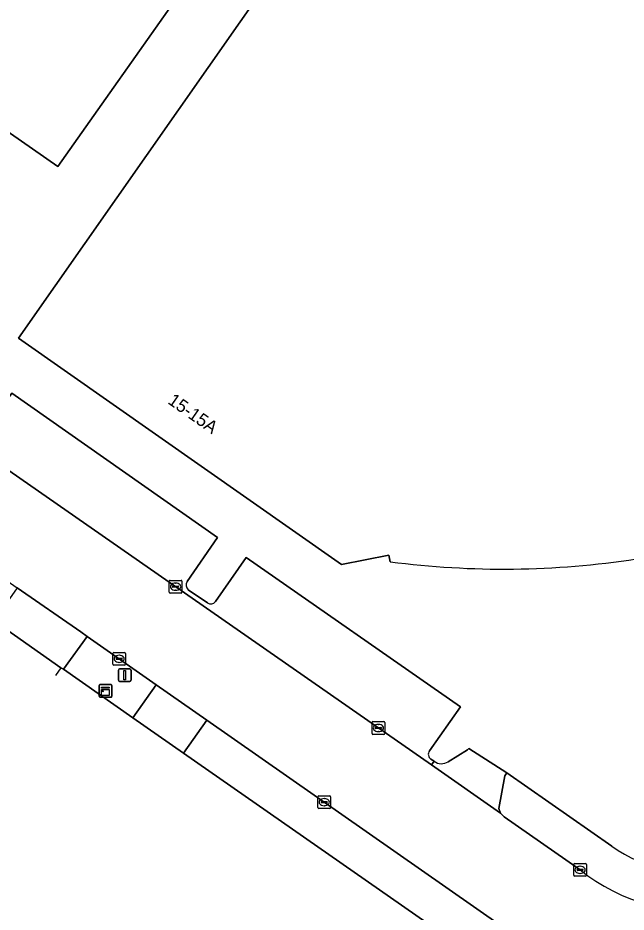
# Model space of a CAD drawing. Extents: x 155018 to 156648, y 383979 to 385733.
# Drawn here: x 155382 to 155429.7, y 385033.8 to 385103.9 of the extents above; entities that cross this region are included whole.
import ezdxf

# ---------------------------------------------------------------- set-up
doc = ezdxf.new("R2010")
doc.units = 0
for name, color, linetype in [('IMGEO_Erf', 7, 'Continuous'), ('IMGEO_Hek', 7, 'Continuous'), ('IMGEO_Kast', 7, 'Continuous'), ('IMGEO_Kolk', 7, 'Continuous'), ('IMGEO_Lichtmast', 7, 'Continuous'), ('IMGEO_Pand', 7, 'Continuous'), ('IMGEO_Pand_nummerreeks', 7, 'Continuous'), ('IMGEO_Parkeervlak_open', 7, 'Continuous'), ('IMGEO_Rijbaan_lokaal_gesloten', 7, 'Continuous'), ('IMGEO_Rijbaan_lokaal_open', 7, 'Continuous'), ('IMGEO_Voetpad_open', 7, 'Continuous')]:
    doc.layers.add(name, color=color, linetype=linetype)

msp = doc.modelspace()

# ---------------------------------------------------------------- linework, layer by layer
at = {"layer": 'IMGEO_Erf'}
msp.add_lwpolyline([(155413.901, 385195.202), (155443.274, 385174.657), (155442.008, 385172.848), (155454.266, 385164.273), (155459.175, 385158.044), (155446.72, 385140.342), (155440.509, 385144.723), (155428.297, 385153.343), (155424.544, 385148.026), (155385.157, 385092.221), (155368.632, 385103.714), (155368.071, 385102.911), (155349.266, 385116.068), (155349.893, 385116.961), (155349.496, 385119.02), (155348.617, 385119.628), (155359.431, 385135.082), (155364.489, 385131.542), (155367.766, 385129.249), (155370.632, 385133.346)], close=True, dxfattribs=at)
for points in [[(155421.752, 385027.617), (155394.996, 385046.278), (155391.028, 385049.046), (155385.591, 385052.838), (155385.399, 385052.961), (155380.151, 385056.63), (155341.349, 385083.758), (155335.658, 385087.641), (155324.962, 385095.154), (155317.041, 385100.717), (155292.001, 385118.303), (155289.287, 385120.198), (155288.53, 385120.608), (155288.137, 385120.826), (155288.024, 385120.665), (155281.331, 385125.336), (155281.524, 385125.635), (155276.133, 385129.546), (155243.348, 385152.362), (155212.561, 385173.841)], [(155411.2, 385061.27), (155411.11, 385061.77), (155407.39, 385061.04), (155382.08, 385078.78), (155384.95, 385082.874), (155411.431, 385120.683)], [(155379.115, 385071.004), (155381.551, 385074.471), (155397.68, 385063.161), (155395.287, 385059.711)], [(155397.522, 385058.142), (155399.926, 385061.588), (155416.71, 385049.91), (155414.275, 385046.441)], [(155395.382, 385059.076), (155396.879, 385058.047)], [(155415.757, 385045.602), (155417.276, 385046.534), (155417.362, 385046.64), (155420.336, 385044.729), (155428.581, 385038.976)], [(155414.382, 385045.812), (155414.644, 385045.638)]]:
    msp.add_lwpolyline(points, dxfattribs=at)
for centre, radius, start, end in [((155420.086, 385128.881), 68.193, 262.5127, 278.79279), ((155395.67, 385059.444), 0.467, 145.08086, 231.93655), ((155397.149, 385058.444), 0.48, 235.7591, 321.04963), ((155414.642, 385046.18), 0.45, 144.56731, 234.74117), ((155415.226, 385046.401), 0.959, 232.67456, 303.62027), ((155435.349, 385048.549), 11.724, 234.73691, 325.65322)]:
    msp.add_arc(centre, radius, start, end, dxfattribs=at)
at = {"layer": 'IMGEO_Hek'}
msp.add_lwpolyline([(155385.399, 385052.961), (155384.98, 385052.364)], dxfattribs=at)
at = {"layer": 'IMGEO_Kast'}
for p, q in [((155388.395, 385050.728), (155388.395, 385051.569)), ((155388.395, 385051.569), (155388.395, 385050.728)), ((155388.47, 385051.653), (155389.311, 385051.653)), ((155389.311, 385051.653), (155388.47, 385051.653)), ((155389.395, 385051.578), (155389.395, 385050.737)), ((155389.395, 385050.737), (155389.395, 385051.578)), ((155389.32, 385050.653), (155388.479, 385050.653)), ((155388.479, 385050.653), (155389.32, 385050.653))]:
    msp.add_line(p, q, dxfattribs=at)
for points in [[(155388.59, 385051.443), (155389.19, 385051.443), (155389.19, 385051.358), (155388.59, 385051.358), (155388.59, 385051.443)], [(155388.59, 385051.268), (155389.19, 385051.268), (155389.19, 385050.779), (155388.59, 385050.779), (155388.59, 385051.268)]]:
    msp.add_lwpolyline(points, dxfattribs=at)
msp.add_circle((155388.674, 385051.117), 0.0377, dxfattribs=at)
for centre, start, end in [((155388.473, 385051.575), 92.4484, 184.28452), ((155388.473, 385051.575), 92.4484, 184.28452), ((155389.317, 385051.575), 2.4484, 94.28452), ((155389.317, 385051.575), 2.4484, 94.28452), ((155388.473, 385050.731), 182.4484, 274.28452), ((155388.473, 385050.731), 182.4484, 274.28452), ((155389.317, 385050.731), 272.4484, 4.28452), ((155389.317, 385050.731), 272.4484, 4.28452)]:
    msp.add_arc(centre, 0.0779, start, end, dxfattribs=at)
at = {"layer": 'IMGEO_Kolk'}
for p, q in [((155393.882, 385058.881), (155393.882, 385059.733)), ((155393.957, 385059.807), (155394.809, 385059.807)), ((155394.37, 385059.587), (155394.395, 385059.587)), ((155394.883, 385059.733), (155394.883, 385058.881)), ((155394.809, 385058.807), (155393.957, 385058.807)), ((155394.141, 385059.301), (155394.141, 385059.313)), ((155394.579, 385059.264), (155394.181, 385059.264)), ((155394.184, 385059.35), (155394.582, 385059.35)), ((155394.393, 385059.027), (155394.368, 385059.027)), ((155394.625, 385059.313), (155394.625, 385059.301)), ((155389.462, 385053.236), (155389.462, 385054.088)), ((155389.537, 385054.162), (155390.389, 385054.162)), ((155389.95, 385053.942), (155389.975, 385053.942)), ((155390.463, 385054.088), (155390.463, 385053.236)), ((155390.389, 385053.162), (155389.537, 385053.162)), ((155389.721, 385053.656), (155389.721, 385053.668)), ((155390.159, 385053.619), (155389.761, 385053.619)), ((155389.764, 385053.705), (155390.162, 385053.705)), ((155389.973, 385053.382), (155389.948, 385053.382)), ((155390.205, 385053.668), (155390.205, 385053.656)), ((155409.779, 385047.819), (155409.779, 385048.671)), ((155409.854, 385048.745), (155410.706, 385048.745)), ((155410.038, 385048.239), (155410.038, 385048.251)), ((155410.476, 385048.202), (155410.078, 385048.202)), ((155410.081, 385048.288), (155410.479, 385048.288)), ((155410.267, 385048.525), (155410.292, 385048.525)), ((155410.522, 385048.251), (155410.522, 385048.239)), ((155410.78, 385048.671), (155410.78, 385047.819)), ((155410.706, 385047.745), (155409.854, 385047.745)), ((155410.29, 385047.965), (155410.265, 385047.965)), ((155405.534, 385042.008), (155405.534, 385042.86)), ((155405.609, 385042.934), (155406.461, 385042.934)), ((155406.022, 385042.714), (155406.047, 385042.714)), ((155406.535, 385042.86), (155406.535, 385042.008)), ((155406.461, 385041.934), (155405.609, 385041.934)), ((155405.793, 385042.428), (155405.793, 385042.44)), ((155406.231, 385042.391), (155405.833, 385042.391)), ((155405.836, 385042.477), (155406.234, 385042.477)), ((155406.045, 385042.154), (155406.02, 385042.154)), ((155406.277, 385042.44), (155406.277, 385042.428)), ((155425.587, 385036.701), (155425.587, 385037.553)), ((155425.662, 385037.627), (155426.514, 385037.627)), ((155425.846, 385037.121), (155425.846, 385037.133)), ((155426.284, 385037.084), (155425.886, 385037.084)), ((155425.889, 385037.17), (155426.287, 385037.17)), ((155426.075, 385037.407), (155426.1, 385037.407)), ((155426.33, 385037.133), (155426.33, 385037.121)), ((155426.588, 385037.553), (155426.588, 385036.701)), ((155426.514, 385036.627), (155425.662, 385036.627)), ((155426.098, 385036.847), (155426.073, 385036.847))]:
    msp.add_line(p, q, dxfattribs=at)
for points in [[(155393.882, 385058.881), (155393.882, 385059.733)], [(155393.957, 385059.807), (155394.809, 385059.807)], [(155394.883, 385059.733), (155394.883, 385058.881)], [(155394.809, 385058.807), (155393.957, 385058.807)], [(155389.462, 385053.236), (155389.462, 385054.088)], [(155389.537, 385054.162), (155390.389, 385054.162)], [(155390.463, 385054.088), (155390.463, 385053.236)], [(155390.389, 385053.162), (155389.537, 385053.162)], [(155409.779, 385047.819), (155409.779, 385048.671)], [(155409.854, 385048.745), (155410.706, 385048.745)], [(155410.78, 385048.671), (155410.78, 385047.819)], [(155410.706, 385047.745), (155409.854, 385047.745)], [(155405.534, 385042.008), (155405.534, 385042.86)], [(155405.609, 385042.934), (155406.461, 385042.934)], [(155406.535, 385042.86), (155406.535, 385042.008)], [(155406.461, 385041.934), (155405.609, 385041.934)], [(155425.587, 385036.701), (155425.587, 385037.553)], [(155425.662, 385037.627), (155426.514, 385037.627)], [(155426.588, 385037.553), (155426.588, 385036.701)], [(155426.514, 385036.627), (155425.662, 385036.627)]]:
    msp.add_lwpolyline(points, dxfattribs=at)
for centre, radius, start, end in [((155393.959, 385059.731), 0.0765, 91.55205, 178.44795), ((155393.959, 385059.731), 0.0765, 91.55205, 178.44795), ((155394.807, 385059.731), 0.0765, 1.55205, 88.44795), ((155394.807, 385059.731), 0.0765, 1.55205, 88.44795), ((155393.959, 385058.883), 0.0765, 181.55205, 268.44795), ((155393.959, 385058.883), 0.0765, 181.55205, 268.44795), ((155394.181, 385059.31), 0.0403, 85.87752, 175.75265), ((155394.178, 385059.3), 0.0366, 178.93798, 274.71019), ((155394.582, 385059.307), 0.043, 264.86636, 352.45326), ((155394.586, 385059.312), 0.0386, 1.73085, 96.63898), ((155394.807, 385058.883), 0.0765, 271.55205, 358.44795), ((155394.807, 385058.883), 0.0765, 271.55205, 358.44795), ((155389.539, 385054.086), 0.0765, 91.55205, 178.44795), ((155389.539, 385054.086), 0.0765, 91.55205, 178.44795), ((155390.387, 385054.086), 0.0765, 1.55205, 88.44795), ((155390.387, 385054.086), 0.0765, 1.55205, 88.44795), ((155389.539, 385053.238), 0.0765, 181.55205, 268.44795), ((155389.539, 385053.238), 0.0765, 181.55205, 268.44795), ((155389.761, 385053.665), 0.0403, 85.87752, 175.75265), ((155389.758, 385053.655), 0.0366, 178.93798, 274.71019), ((155390.162, 385053.662), 0.043, 264.86636, 352.45326), ((155390.166, 385053.667), 0.0386, 1.73085, 96.63898), ((155390.387, 385053.238), 0.0765, 271.55205, 358.44795), ((155390.387, 385053.238), 0.0765, 271.55205, 358.44795), ((155409.856, 385048.669), 0.0765, 91.55205, 178.44795), ((155409.856, 385048.669), 0.0765, 91.55205, 178.44795), ((155410.078, 385048.248), 0.0403, 85.87752, 175.75265), ((155410.075, 385048.238), 0.0366, 178.93798, 274.71019), ((155410.479, 385048.245), 0.043, 264.86636, 352.45326), ((155410.483, 385048.25), 0.0386, 1.73085, 96.63898), ((155410.704, 385048.669), 0.0765, 1.55205, 88.44795), ((155410.704, 385048.669), 0.0765, 1.55205, 88.44795), ((155409.856, 385047.821), 0.0765, 181.55205, 268.44795), ((155409.856, 385047.821), 0.0765, 181.55205, 268.44795), ((155410.704, 385047.821), 0.0765, 271.55205, 358.44795), ((155410.704, 385047.821), 0.0765, 271.55205, 358.44795), ((155405.611, 385042.858), 0.0765, 91.55205, 178.44795), ((155405.611, 385042.858), 0.0765, 91.55205, 178.44795), ((155406.459, 385042.858), 0.0765, 1.55205, 88.44795), ((155406.459, 385042.858), 0.0765, 1.55205, 88.44795), ((155405.611, 385042.01), 0.0765, 181.55205, 268.44795), ((155405.611, 385042.01), 0.0765, 181.55205, 268.44795), ((155405.833, 385042.437), 0.0403, 85.87752, 175.75265), ((155405.83, 385042.427), 0.0366, 178.93798, 274.71019), ((155406.234, 385042.434), 0.043, 264.86636, 352.45326), ((155406.238, 385042.439), 0.0386, 1.73085, 96.63898), ((155406.459, 385042.01), 0.0765, 271.55205, 358.44795), ((155406.459, 385042.01), 0.0765, 271.55205, 358.44795), ((155425.664, 385037.551), 0.0765, 91.55205, 178.44795), ((155425.664, 385037.551), 0.0765, 91.55205, 178.44795), ((155425.886, 385037.13), 0.0403, 85.87752, 175.75265), ((155425.883, 385037.12), 0.0366, 178.93798, 274.71019), ((155426.287, 385037.127), 0.043, 264.86636, 352.45326), ((155426.291, 385037.132), 0.0386, 1.73085, 96.63898), ((155426.512, 385037.551), 0.0765, 1.55205, 88.44795), ((155426.512, 385037.551), 0.0765, 1.55205, 88.44795), ((155425.664, 385036.703), 0.0765, 181.55205, 268.44795), ((155425.664, 385036.703), 0.0765, 181.55205, 268.44795), ((155426.512, 385036.703), 0.0765, 271.55205, 358.44795), ((155426.512, 385036.703), 0.0765, 271.55205, 358.44795)]:
    msp.add_arc(centre, radius, start, end, dxfattribs=at)
for centre, major_axis, ratio, start_param, end_param in [((155394.369, 385059.307), (-0.387, 0.002), 0.722429, 4.712389, 7.853982), ((155394.394, 385059.307), (-0.39, 0.002), 0.717154, 1.570796, 4.712389), ((155389.949, 385053.662), (-0.387, 0.002), 0.722429, 4.712389, 7.853982), ((155389.974, 385053.662), (-0.39, 0.002), 0.717154, 1.570796, 4.712389), ((155410.266, 385048.245), (-0.387, 0.002), 0.722429, 4.712389, 7.853982), ((155410.291, 385048.245), (-0.39, 0.002), 0.717154, 1.570796, 4.712389), ((155406.021, 385042.434), (-0.387, 0.002), 0.722429, 4.712389, 7.853982), ((155406.046, 385042.434), (-0.39, 0.002), 0.717154, 1.570796, 4.712389), ((155426.074, 385037.127), (-0.387, 0.002), 0.722429, 4.712389, 7.853982), ((155426.099, 385037.127), (-0.39, 0.002), 0.717154, 1.570796, 4.712389)]:
    msp.add_ellipse(centre, major_axis=major_axis, ratio=ratio, start_param=start_param, end_param=end_param, dxfattribs=at)
at = {"layer": 'IMGEO_Lichtmast'}
for p, q in [((155389.9, 385051.979), (155389.9, 385052.779)), ((155389.9, 385052.779), (155389.9, 385051.979)), ((155390, 385052.879), (155390.79, 385052.879)), ((155390.79, 385052.879), (155390, 385052.879)), ((155390.89, 385052.779), (155390.89, 385051.979)), ((155390.89, 385051.979), (155390.89, 385052.779)), ((155390.79, 385051.879), (155390, 385051.879)), ((155390, 385051.879), (155390.79, 385051.879))]:
    msp.add_line(p, q, dxfattribs=at)
msp.add_lwpolyline([(155390.32, 385052.754), (155390.47, 385052.754), (155390.47, 385052.004), (155390.32, 385052.004), (155390.32, 385052.754)], dxfattribs=at)
for centre, start, end in [((155390, 385052.779), 90, 180), ((155390, 385052.779), 90, 180), ((155390.79, 385052.779), 0, 90), ((155390.79, 385052.779), 360, 90), ((155390, 385051.979), 180, 270), ((155390, 385051.979), 180, 270), ((155390.79, 385051.979), 270, 0), ((155390.79, 385051.979), 270, 0)]:
    msp.add_arc(centre, 0.1, start, end, dxfattribs=at)
at = {"layer": 'IMGEO_Pand'}
msp.add_lwpolyline([(155442.008, 385172.848), (155443.274, 385174.657), (155413.901, 385195.202), (155370.632, 385133.346), (155367.766, 385129.249), (155364.489, 385131.542), (155359.431, 385135.082), (155348.617, 385119.628), (155349.496, 385119.02), (155349.893, 385116.961), (155349.266, 385116.068), (155368.071, 385102.911), (155368.632, 385103.714), (155385.157, 385092.221), (155424.544, 385148.026), (155428.297, 385153.343)], close=True, dxfattribs=at)
msp.add_lwpolyline([(155453.5, 385068.76), (155453.46, 385069.27), (155457.22, 385069.83), (155474.93, 385095.15), (155466.588, 385100.985), (155471.901, 385108.581), (155467.798, 385111.439), (155438.045, 385132.168), (155432.666, 385124.506), (155411.431, 385120.683), (155384.95, 385082.874), (155382.08, 385078.78), (155407.39, 385061.04), (155411.11, 385061.77), (155411.2, 385061.27)], dxfattribs=at)
msp.add_arc((155420.086, 385128.881), 68.193, 262.5127, 278.79279, dxfattribs=at)
at = {"layer": 'IMGEO_Parkeervlak_open'}
for points in [[(155395.287, 385059.711), (155397.68, 385063.161), (155381.551, 385074.471), (155379.115, 385071.004), (155378.611, 385070.279), (155414.442, 385045.348), (155414.644, 385045.638), (155414.382, 385045.812)], [(155414.275, 385046.441), (155416.71, 385049.91), (155399.926, 385061.588), (155397.522, 385058.142)], [(155396.879, 385058.047), (155395.382, 385059.076)]]:
    msp.add_lwpolyline(points, dxfattribs=at)
for centre, radius, start, end in [((155395.67, 385059.444), 0.467, 145.08086, 231.93655), ((155397.149, 385058.444), 0.48, 235.7591, 321.04963), ((155414.642, 385046.18), 0.45, 144.56731, 234.74117)]:
    msp.add_arc(centre, radius, start, end, dxfattribs=at)
at = {"layer": 'IMGEO_Rijbaan_lokaal_gesloten'}
for points in [[(155254.18, 385148.516), (155259.887, 385144.522), (155262.142, 385142.929), (155267.693, 385139.068), (155276.485, 385133.016), (155284.974, 385127.104), (155291.112, 385122.808), (155293.027, 385121.5), (155293.867, 385120.844), (155318.912, 385103.338), (155326.847, 385097.791), (155337.534, 385090.321), (155343.17, 385086.381), (155381.966, 385059.233), (155386.945, 385055.783), (155387.447, 385055.409), (155392.859, 385051.629), (155396.824, 385048.861), (155422.076, 385031.226)], [(155426.083, 385037.127), (155420.135, 385041.295), (155419.861, 385041.577), (155414.442, 385045.348), (155378.611, 385070.279), (155373.162, 385074.071), (155371.069, 385075.541), (155365.015, 385079.792), (155362.624, 385081.432), (155361.07, 385082.554), (155355.211, 385086.676), (155344.839, 385093.91), (155335.606, 385100.394), (155329.745, 385104.51), (155329.668, 385104.564), (155324.528, 385108.168), (155317.594, 385113.031), (155316.901, 385113.517), (155315.703, 385114.356), (155269.207, 385146.937), (155267.255, 385148.305)]]:
    msp.add_lwpolyline(points, dxfattribs=at)
msp.add_arc((155435.31, 385048.675), 14.782, 231.37453, 278.4802, dxfattribs=at)
at = {"layer": 'IMGEO_Rijbaan_lokaal_open'}
for points in [[(155381.966, 385059.233), (155380.151, 385056.63), (155385.399, 385052.961), (155385.591, 385052.838), (155387.447, 385055.409), (155386.945, 385055.783)], [(155392.859, 385051.629), (155391.028, 385049.046), (155394.996, 385046.278), (155396.824, 385048.861)]]:
    msp.add_lwpolyline(points, close=True, dxfattribs=at)
for points in [[(155420.336, 385044.729), (155417.362, 385046.64), (155417.276, 385046.534), (155415.757, 385045.602)], [(155414.644, 385045.638), (155414.442, 385045.348), (155419.861, 385041.577), (155419.728, 385041.947), (155420.182, 385044.505), (155420.336, 385044.729)]]:
    msp.add_lwpolyline(points, dxfattribs=at)
msp.add_arc((155415.226, 385046.401), 0.959, 232.67456, 303.62027, dxfattribs=at)
at = {"layer": 'IMGEO_Voetpad_open'}
msp.add_lwpolyline([(155391.028, 385049.046), (155392.859, 385051.629), (155387.447, 385055.409), (155385.591, 385052.838)], close=True, dxfattribs=at)
for points in [[(155422.076, 385031.226), (155396.824, 385048.861), (155394.996, 385046.278), (155421.752, 385027.617)], [(155420.336, 385044.729), (155420.182, 385044.505), (155419.728, 385041.947), (155419.861, 385041.577), (155420.135, 385041.295), (155426.083, 385037.127)], [(155428.581, 385038.976), (155420.336, 385044.729)]]:
    msp.add_lwpolyline(points, dxfattribs=at)
for centre, radius, start, end in [((155435.349, 385048.549), 11.724, 234.73691, 325.65322), ((155435.31, 385048.675), 14.782, 231.37453, 278.4802)]:
    msp.add_arc(centre, radius, start, end, dxfattribs=at)

# ---------------------------------------------------------------- texts
at = {"layer": 'IMGEO_Pand_nummerreeks'}
msp.add_text('15-15A', height=1, rotation=324.97305, dxfattribs=at).set_placement((155393.705, 385073.709))

doc.saveas('drawing.dxf')
